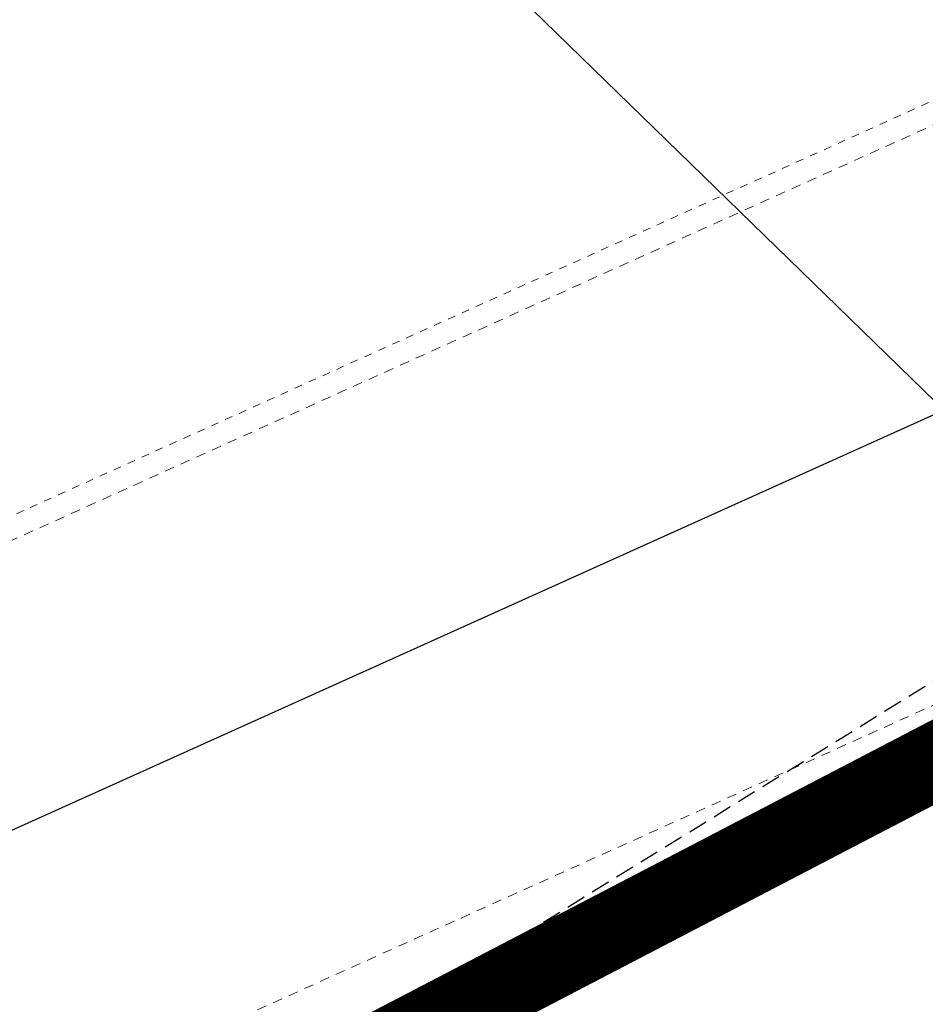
# Model space of a CAD drawing. Extents: x 1620708 to 2082925, y 607056 to 634194.
# Tile 452 of 656: x 1620945 to 1620957, y 607306 to 607319. Entities that reach past the tile are written whole.
import ezdxf

# ---------------------------------------------------------------- set-up
doc = ezdxf.new("R2010")
doc.units = 0
doc.header["$MEASUREMENT"] = 0
for name, pattern in [('bexisting', [0.125, 0.0625, -0.0625]), ('bhiddenpr', [0.1875, 0.125, -0.0625]), ('CENTER2', [1.125, 0.75, -0.125, 0.125, -0.125]), ('HIDDEN', [0.375, 0.25, -0.125])]:
    doc.linetypes.add(name, pattern=pattern)
for name, color, linetype, lineweight in [('BR_P_Gen_Approach_Slab', 30, 'Continuous', 30), ('BR_P_Gen_Approach_Slab_Hidden', 30, 'bhiddenpr', 13), ('BR_X_Gen_Approach_Slab', 6, 'bexisting', 13)]:
    doc.layers.add(name, color=color, linetype=linetype, lineweight=lineweight)
for name, color, linetype in [('cl', 1, 'CENTER2'), ('E-SAN-MAIN', 2, 'HIDDEN'), ('P-PIPE', 7, 'Continuous'), ('PROP TXT', 3, 'Continuous')]:
    doc.layers.add(name, color=color, linetype=linetype)
doc.styles.add('ARIAL', font='arial.ttf')
doc.dimstyles.new('RWM', dxfattribs={"dimtxt": 0.125, "dimasz": 0.1875, "dimexe": 0.09375, "dimexo": 0.09375, "dimgap": 0.046875, "dimtad": 1, "dimdec": 1, "dimzin": 3, "dimdsep": 46, "dimlunit": 4, "dimtxsty": 'ARIAL', "dimcen": -0.09375, "dimclrd": 1, "dimclre": 1, "dimclrt": 256, "dimadec": 0, "dimazin": 0, "dimtfac": 1, "dimtdec": 1, "dimtmove": 1, "dimatfit": 3, "dimfxl": 1, "dimfrac": 2, "dimtzin": 3, "dimarcsym": 0})

msp = doc.modelspace()

# ---------------------------------------------------------------- linework, layer by layer
at = {"layer": 'BR_P_Gen_Approach_Slab'}
msp.add_line((1620967.571, 607318.741), (1620917.045, 607295.955), dxfattribs=at)
at = {"layer": 'BR_P_Gen_Approach_Slab_Hidden', "flags": 128}
msp.add_lwpolyline([(1620916.646, 607291.975), (1620917.444, 607299.935), (1620967.97, 607322.721), (1620967.172, 607314.76)], close=True, dxfattribs=at)
at = {"layer": 'BR_X_Gen_Approach_Slab', "flags": 128}
msp.add_lwpolyline([(1620925.29, 607318.045), (1620923.794, 607303.119), (1620961.688, 607320.209), (1620963.184, 607335.134)], close=True, dxfattribs=at)
at = {"layer": 'cl'}
msp.add_line((1620972.61, 607317.554), (1620946.178, 607303.774), dxfattribs=at)
at = {"layer": 'E-SAN-MAIN', "flags": 128}
msp.add_lwpolyline([(1620947.879, 607304.826), (1620967.404, 607316.901)], dxfattribs=at)
at = {"layer": 'P-PIPE', "const_width": 1, "flags": 128}
msp.add_lwpolyline([(1620971.28, 607316.861), (1620947.635, 607304.534)], dxfattribs=at)

# ---------------------------------------------------------------- leaders
at = {"layer": 'PROP TXT'}
msp.add_leader([(1620959.329, 607312.089), (1620939.88, 607331.032), (1620939.999, 607332.219)], dimstyle='RWM', override={"dimscale": 11.2, "dimdec": 2, "dimlunit": 2, "dimclrd": 2, "dimclre": 2, "dimclrt": 2, "dimtdec": 2}, dxfattribs=at)

doc.saveas('drawing.dxf')
